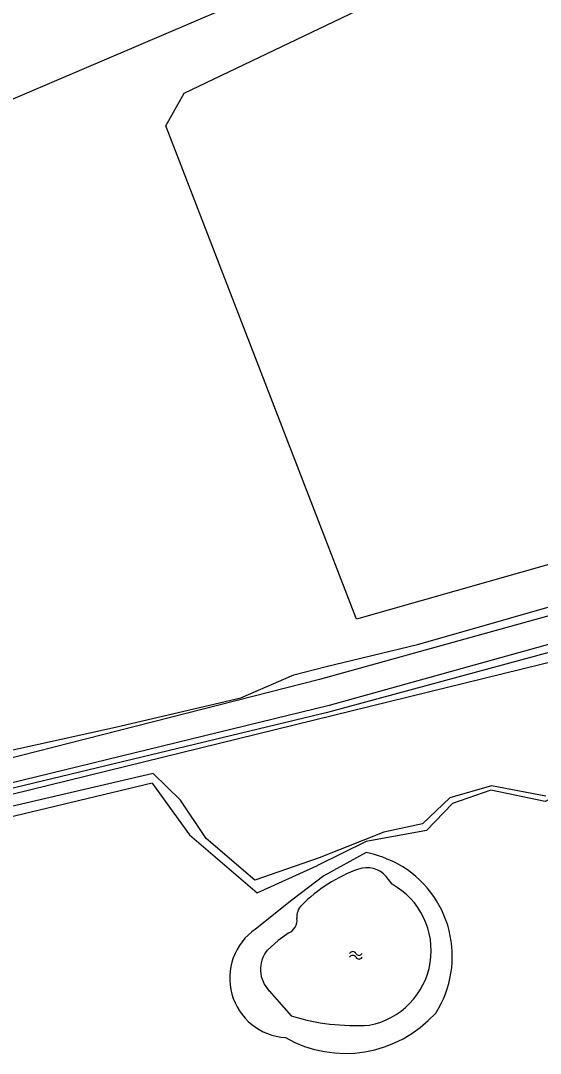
# Model space of a CAD drawing. Extents: x 126000 to 131009, y 393000 to 395500.
# Drawn here: x 129626.1 to 129688.5, y 394956.3 to 395080.3 of the extents above; entities that cross this region are included whole.
import ezdxf

# ---------------------------------------------------------------- set-up
doc = ezdxf.new("R2010")
doc.units = 0
for name, color, linetype in [('gg-afsc-draadraster', 7, 'Continuous'), ('gg-knt-onverhard', 7, 'Continuous'), ('gg-kntw-bovenkant insteek waterloop', 7, 'Continuous'), ('gg-kntw-waterlijn', 7, 'Continuous'), ('gt-grn-groengrens', 7, 'Continuous'), ('gt-symb-watersymbool', 7, 'Continuous')]:
    doc.layers.add(name, color=color, linetype=linetype)

# ---------------------------------------------------------------- blocks, each defined once
blk = doc.blocks.new('gt0-WA')
at = {"layer": 'gt-symb-watersymbool'}
for centre, start, end in [((-0.32, 0.02), 28.0725, 151.9275), ((0.43, 0.42), 208.0725, 331.9275), ((-0.32, -0.43), 28.0725, 151.9275), ((0.43, -0.03), 208.0725, 331.9275)]:
    blk.add_arc(centre, 0.425, start, end, dxfattribs=at)

msp = doc.modelspace()

# ---------------------------------------------------------------- linework, layer by layer
at = {"layer": 'gg-afsc-draadraster'}
msp.add_lwpolyline([(129614.94, 394989.85), (129614.8, 394990.48), (129637.5, 394995.48), (129652.52, 394998.98), (129658.89, 395001.74), (129662.61, 395002.72), (129673.9, 395005.45), (129695.98, 395011.75), (129716.35, 395017.48), (129748.21, 395026.52)], dxfattribs=at)
at = {"layer": 'gg-knt-onverhard'}
for points in [[(129748.77, 395025.42), (129716.46, 395016.33), (129661.96, 395001.19), (129618, 394989.99), (129579.09, 394980.2), (129548.59, 394972.67), (129524.61, 394965.9), (129519.35, 394964.46)], [(129751.05, 395022.65), (129697.21, 395007.57), (129663.11, 394998.07), (129579.64, 394977.71), (129549.15, 394969.95), (129527.8, 394964.44)]]:
    msp.add_lwpolyline(points, dxfattribs=at)
at = {"layer": 'gg-kntw-bovenkant insteek waterloop'}
msp.add_line((129667.57, 394981.74), (129661.73, 394978.89), dxfattribs=at)
for points in [[(129528.1, 394960.93), (129527.67, 394961.38), (129527.24, 394962.3), (129527.48, 394963.47), (129528.84, 394964.3), (129549.25, 394969.55), (129579.77, 394977.06), (129596.24, 394981.18), (129619, 394986.73), (129663.26, 394997.37), (129697.81, 395006.7), (129717.08, 395011.55), (129744.88, 395019.08), (129758.77, 395021.96)], [(129743.31, 395013.97), (129743.8, 395011.46), (129749.35, 395008.72), (129749.91, 395005.91), (129746.85, 395000), (129746.25, 394999.02), (129729.65, 394991.93), (129721.43, 394989.09), (129718.58, 394987.58), (129710.59, 394987.54), (129706.07, 394989.67), (129699.33, 394989.76), (129693.8, 394988.94), (129689.04, 394986.56), (129682.53, 394987.93), (129677.94, 394986.31), (129674.82, 394983.09), (129667.57, 394981.74)], [(129641.88, 394988.76), (129571.21, 394971.83), (129529.43, 394961.55)], [(129641.88, 394988.76), (129646.37, 394982.55), (129654.48, 394975.58), (129661.73, 394978.89)], [(129667.58, 394980.42), (129662.48, 394977.62), (129658.64, 394974.73), (129654.29, 394971.24)]]:
    msp.add_lwpolyline(points, dxfattribs=at)
for centre, radius, start, end in [((129664.54, 394965.95), 14.79, 62.2819, 78.1171), ((129665.24, 394967.98), 12.67, 327.4415, 60.8164), ((129658.34, 394965.35), 7.15, 124.5467, 266.3472), ((129665.06, 394970.91), 14.59, 240.521, 318.0551)]:
    msp.add_arc(centre, radius, start, end, dxfattribs=at)
at = {"layer": 'gg-kntw-waterlijn'}
for p, q in [((129670.68, 394976.62), (129669.98, 394977.55)), ((129655.94, 394963.81), (129658.58, 394960.82))]:
    msp.add_line(p, q, dxfattribs=at)
for points in [[(129545.49, 394967.89), (129708.92, 395008.04)], [(129689.12, 394987.2), (129682.6, 394988.43), (129677.62, 394986.98), (129674.32, 394983.86), (129669.7, 394982.87), (129661.91, 394979.78), (129654.19, 394977.11), (129648.35, 394982.13), (129645.28, 394986.7), (129642.02, 394989.9), (129616.73, 394984.05)], [(129658.27, 394970.8), (129657, 394969.88), (129655.71, 394968.71)]]:
    msp.add_lwpolyline(points, dxfattribs=at)
for centre, radius, start, end in [((129672.77, 394961.2), 18.29, 109.5921, 135.2224), ((129667.64, 394975.46), 3.14, 41.7382, 108.687), ((129666.27, 394968.66), 9.1, 280.5746, 61.0221), ((129661.26, 394972.71), 2.02, 137.1285, 185.5634), ((129657.64, 394972.3), 1.63, 292.6671, 7.6278), ((129658.6, 394966.39), 3.71, 141.3134, 224.1559), ((129666.27, 394985.84), 26.18, 252.8961, 273.6381)]:
    msp.add_arc(centre, radius, start, end, dxfattribs=at)
at = {"layer": 'gt-grn-groengrens'}
msp.add_line((129581.21, 395052.17), (129688.01, 395097.71), dxfattribs=at)
msp.add_lwpolyline([(129643.53, 395067.67), (129645.72, 395071.59), (129674.53, 395085.38), (129688.93, 395087.26), (129696.6, 395083.18), (129738.25, 395037.44), (129737.63, 395028.67), (129666.39, 395008.46), (129643.53, 395067.67)], dxfattribs=at)

# ---------------------------------------------------------------- block references
at = {"layer": 'gt-symb-watersymbool', "rotation": 180}
msp.add_blockref('gt0-WA', (129666.39, 394968.08), dxfattribs=at)

doc.saveas('drawing.dxf')
